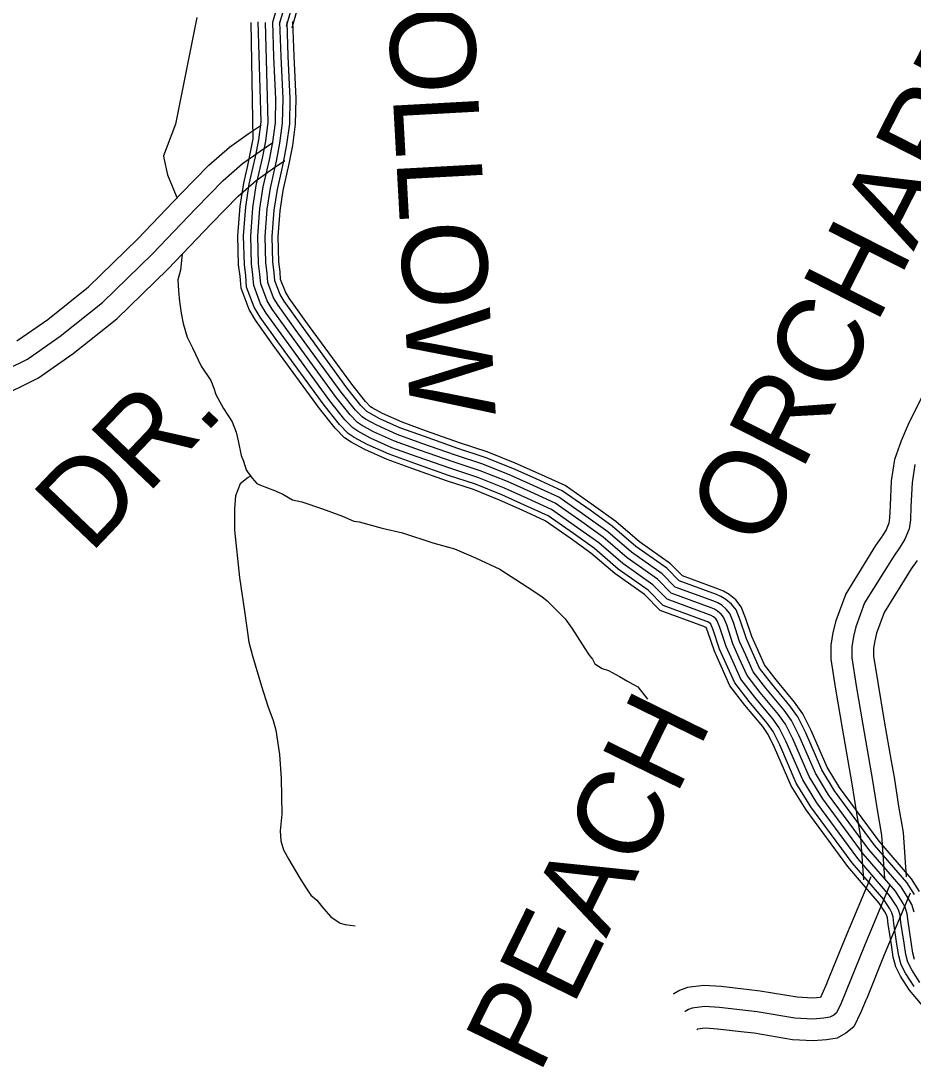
# Model space of a CAD drawing. Extents: x 1551132 to 1791609, y 378168 to 563823.
# Drawn here: x 1660313 to 1664184, y 421729 to 426270 of the extents above; entities that cross this region are included whole.
import ezdxf

# ---------------------------------------------------------------- set-up
doc = ezdxf.new("R2010")
doc.units = 0
for name, color, linetype in [('DESIGN - ROW - Right-of-Way and Easement Labels', 7, 'Continuous'), ('DESIGN - TRANSPORTATION - Text', 7, 'Continuous'), ('SURVEY - CONTOURS - Index with Text', 7, 'Continuous'), ('SURVEY - PROPERTY - Owners', 7, 'Continuous')]:
    doc.layers.add(name, color=color, linetype=linetype)

msp = doc.modelspace()

# ---------------------------------------------------------------- linework, layer by layer
at = {"layer": 'DESIGN - TRANSPORTATION - Text'}
for points in [[(1661076.308, 426284.833), (1660983.377, 425821.596), (1660931.436, 425683.818), (1660933.37, 425673.792), (1660948.894, 425601.565), (1660986.302, 425511.155), (1660990.91, 425500.588)], [(1661012.468, 425258.423), (1661006.184, 425188.488), (1660993.91, 425146.503), (1660997.593, 425098.402), (1661001.293, 425052.301), (1661008.968, 425002.166), (1661016.667, 424956.032), (1661034.284, 424897.814), (1661057.975, 424851.571), (1661095.449, 424771.177), (1661137.039, 424708.775), (1661150.831, 424676.633), (1661158.647, 424648.524), (1661192.246, 424588.189), (1661229.862, 424529.829), (1661247.578, 424485.636), (1661255.328, 424447.519), (1661268.903, 424383.317), (1661278.744, 424359.208), (1661290.494, 424321.065), (1661296.444, 424313.007), (1661316.26, 424284.823), (1661336.109, 424262.647), (1661352.059, 424254.514), (1661413.908, 424232.046), (1661449.798, 424215.763), (1661491.639, 424191.429), (1661531.58, 424183.128), (1661621.378, 424152.444), (1661709.159, 424119.769), (1661757.025, 424099.401), (1661780.999, 424095.218), (1661880.822, 424068.476), (1661968.686, 424047.817), (1662100.4, 424004.816), (1662194.214, 423978.107), (1662285.962, 423939.397), (1662391.635, 423890.563), (1662509.132, 423813.611), (1662572.847, 423771.093), (1662596.73, 423752.893), (1662674.211, 423674.216), (1662703.944, 423633.94), (1662759.367, 423545.404), (1662779.175, 423517.212), (1662793.058, 423499.086), (1662802.925, 423478.986), (1662834.791, 423458.727), (1662862.74, 423450.518), (1662910.564, 423424.134), (1662944.43, 423403.859), (1662968.346, 423391.675), (1662990.27, 423379.5), (1663031.903, 423325.773)], [(1661308.91, 424293.365), (1661298.802, 424288.148), (1661264.619, 424260.347), (1661244.287, 424208.404), (1661239.92, 424152.344), (1661239.312, 424060.2), (1661261.961, 423853.703), (1661283.002, 423707.316), (1661302.118, 423572.962), (1661317.735, 423514.752), (1661356.867, 423382.257), (1661384.3, 423295.93), (1661407.891, 423233.662), (1661419.615, 423191.511), (1661434.923, 423085.225), (1661442.24, 422981.005), (1661445.231, 422826.734), (1661438.756, 422754.658), (1661440.465, 422710.573), (1661452.214, 422672.43), (1661475.939, 422630.196), (1661523.413, 422549.727), (1661551.12, 422505.459), (1661570.92, 422475.267), (1661596.777, 422453.05), (1661626.535, 422416.782), (1661658.301, 422380.498), (1661698.125, 422354.172), (1661720.083, 422348.005), (1661764.04, 422341.689)]]:
    msp.add_lwpolyline(points, dxfattribs=at)
at = {"layer": 'SURVEY - CONTOURS - Index with Text'}
for points in [[(1661406.009, 426264.45), (1661458.199, 426448.738), (1661471.608, 426592.8), (1661486.941, 426755.863)], [(1661435.833, 426255.999), (1661488.799, 426443.029), (1661502.473, 426589.908), (1661517.807, 426752.963)], [(1661465.657, 426247.558), (1661519.406, 426437.321), (1661533.339, 426587.025), (1661548.664, 426750.054)], [(1661489.44, 426240.816), (1661543.806, 426432.771), (1661557.947, 426584.725), (1661573.272, 426747.746)], [(1661406.009, 426264.45), (1661458.199, 426448.738)], [(1664263.356, 421949.863), (1664168.192, 422063.491), (1664129.393, 422123.659), (1664108.193, 422164.435), (1664097.66, 422206.828), (1664089.369, 422258.929), (1664075.686, 422349.207), (1664072.636, 422376.882), (1664068.828, 422389.249), (1664061.57, 422402.666), (1664036.937, 422441.101), (1663899.932, 422600.246), (1663719.561, 422845.494), (1663655.171, 422950.339), (1663582.706, 423116.877), (1663555.024, 423173.32), (1663531.349, 423207.029), (1663453.276, 423300.273), (1663388.478, 423384.325), (1663350.729, 423468.636), (1663321.471, 423534.379), (1663293.572, 423618.165), (1663286.105, 423636.707), (1663285.355, 423637.332), (1663282.38, 423639.082), (1663275.314, 423642.165), (1663085.927, 423711.367), (1663018.053, 423780.352), (1662889.69, 423871.371), (1662786.225, 423960.373), (1662696.211, 424024.692), (1662587.705, 424100.835), (1662487.574, 424146.311), (1662389.751, 424190.304), (1662276.271, 424235.605), (1662160.282, 424273.981), (1662013.519, 424325.574), (1661902.188, 424365.942), (1661804.799, 424409.068), (1661746.192, 424441.244), (1661717.801, 424460.503), (1661676.652, 424502.329), (1661609.312, 424587.914), (1661408.175, 424863.313), (1661330.652, 424971.199), (1661303.069, 425017.159), (1661268.187, 425109.419), (1661263.962, 425162.771), (1661258.012, 425211.13), (1661254.629, 425337.809), (1661264.053, 425465.737), (1661279.72, 425566.173), (1661297.178, 425642.967), (1661306.894, 425685.593), (1661320.686, 425757.72), (1661312.844, 426263.658)], [(1664188.133, 422078.183), (1664150.792, 422136.084), (1664131.476, 422173.235), (1664121.91, 422211.753), (1664113.793, 422262.729), (1664100.194, 422352.415), (1664096.952, 422381.908), (1664091.736, 422398.858), (1664082.878, 422415.233), (1664056.803, 422455.901), (1663919.281, 422615.655), (1663740.086, 422859.312), (1663677.146, 422961.798), (1663605.147, 423127.252), (1663576.365, 423185.945), (1663550.974, 423222.096), (1663472.542, 423315.765), (1663409.844, 423397.1), (1663373.295, 423478.711), (1663344.537, 423543.329), (1663316.779, 423626.698), (1663306.988, 423650.999), (1663305.938, 423652.349), (1663299.63, 423657.607), (1663293.63, 423661.141), (1663284.497, 423665.116), (1663099.635, 423732.667), (1663034.136, 423799.244), (1662904.931, 423890.863), (1662801.5, 423979.84), (1662710.494, 424044.867), (1662600.021, 424122.386), (1662497.749, 424168.837), (1662399.41, 424213.063), (1662284.737, 424258.839), (1662168.265, 424297.373), (1662021.827, 424348.85), (1661911.421, 424388.884), (1661815.773, 424431.243), (1661759.108, 424462.353), (1661733.7, 424479.586), (1661695.226, 424518.687), (1661629.011, 424602.848), (1661428.191, 424877.813), (1661351.318, 424984.799), (1661325.402, 425027.976), (1661292.553, 425114.869), (1661288.561, 425165.262), (1661282.686, 425212.972), (1661279.37, 425337.225), (1661288.628, 425462.92), (1661304.011, 425561.523), (1661321.277, 425637.475), (1661331.085, 425680.518), (1661345.093, 425753.753), (1661355.718, 425832.805), (1661342.377, 426265.55)], [(1664213.133, 422096.608), (1664177.633, 422151.668), (1664160.676, 422184.277), (1664152.309, 422217.945), (1664144.426, 422267.488), (1664130.943, 422356.432), (1664127.443, 422388.224), (1664120.46, 422410.917), (1664109.594, 422430.992), (1664081.728, 422474.477), (1663943.548, 422634.981), (1663765.819, 422876.637), (1663704.695, 422976.165), (1663633.288, 423140.269), (1663603.122, 423201.77), (1663575.59, 423240.988), (1663496.717, 423335.182), (1663436.635, 423413.126), (1663401.602, 423491.353), (1663373.478, 423554.555), (1663345.895, 423637.398), (1663334.121, 423666.616), (1663328.346, 423674.024), (1663317.529, 423683.041), (1663307.738, 423688.808), (1663296.022, 423693.917), (1663116.834, 423759.393), (1663054.302, 423822.945), (1662924.047, 423915.314), (1662820.658, 424004.258), (1662728.402, 424070.168), (1662615.471, 424149.42), (1662510.515, 424197.088), (1662411.518, 424241.614), (1662295.362, 424287.973), (1662178.273, 424326.716), (1662032.252, 424378.051), (1661922.987, 424417.668), (1661829.531, 424459.053), (1661775.299, 424488.82), (1661753.65, 424503.512), (1661718.526, 424539.213), (1661653.711, 424621.582), (1661453.29, 424896.005), (1661377.234, 425001.85), (1661353.418, 425041.543), (1661323.102, 425121.711), (1661319.41, 425168.379), (1661313.636, 425215.28), (1661310.394, 425336.5), (1661319.452, 425459.387), (1661334.477, 425555.698), (1661351.501, 425630.6), (1661361.435, 425674.159), (1661375.701, 425748.769), (1661386.684, 425830.43), (1661375.026, 426263.433)], [(1664189.875, 422195.319), (1664182.717, 422224.128), (1664175.059, 422272.246), (1664161.684, 422360.457), (1664157.934, 422394.533), (1664149.184, 422422.967), (1664136.31, 422446.759), (1664106.644, 422493.044), (1663967.814, 422654.306), (1663791.56, 422893.962), (1663732.253, 422990.532), (1663661.429, 423153.286), (1663629.889, 423217.604), (1663600.198, 423259.88), (1663520.883, 423354.608), (1663463.426, 423429.143), (1663429.91, 423503.987), (1663402.411, 423565.78), (1663375.003, 423648.099), (1663361.245, 423682.241), (1663350.754, 423695.708), (1663335.437, 423708.475), (1663321.846, 423716.475), (1663307.546, 423722.709), (1663134.034, 423786.111), (1663074.477, 423846.645), (1662943.163, 423939.764), (1662839.816, 424028.667), (1662746.318, 424095.468), (1662630.912, 424176.454), (1662523.282, 424225.338), (1662423.626, 424270.156), (1662305.987, 424317.116), (1662188.281, 424356.058), (1662042.676, 424407.243), (1661934.562, 424446.444), (1661843.289, 424486.862), (1661791.499, 424515.296), (1661773.591, 424527.446), (1661741.825, 424559.73), (1661678.418, 424640.316), (1661478.398, 424914.189), (1661403.158, 425018.9), (1661381.425, 425055.11), (1661353.66, 425128.553), (1661350.26, 425171.496), (1661344.585, 425217.597), (1661341.427, 425335.775), (1661350.276, 425455.853), (1661364.943, 425549.864), (1661381.726, 425623.716), (1661391.776, 425667.801), (1661406.309, 425743.786), (1661417.642, 425828.063), (1661419.658, 425933.924), (1661419.642, 425931.924), (1661410.942, 426114.221), (1661406.009, 426264.45)], [(1664189.875, 422195.319), (1664182.717, 422224.128), (1664175.059, 422272.246), (1664161.684, 422360.457), (1664157.934, 422394.533), (1664149.184, 422422.967), (1664136.31, 422446.759), (1664106.644, 422493.044), (1663967.814, 422654.306), (1663791.56, 422893.962), (1663732.253, 422990.532), (1663661.429, 423153.286), (1663629.889, 423217.604), (1663600.198, 423259.88), (1663520.883, 423354.608), (1663463.426, 423429.143), (1663429.91, 423503.987), (1663402.411, 423565.78), (1663375.003, 423648.099), (1663361.245, 423682.241), (1663350.754, 423695.708), (1663335.437, 423708.475), (1663321.846, 423716.475), (1663307.546, 423722.709), (1663134.034, 423786.111), (1663074.477, 423846.645), (1662943.163, 423939.764), (1662839.816, 424028.667), (1662746.318, 424095.468), (1662630.912, 424176.454), (1662523.282, 424225.338), (1662423.626, 424270.156), (1662305.987, 424317.116), (1662188.281, 424356.058), (1662042.676, 424407.243), (1661934.562, 424446.444), (1661843.289, 424486.862), (1661791.499, 424515.296), (1661773.591, 424527.446), (1661741.825, 424559.73), (1661678.418, 424640.316), (1661478.398, 424914.189), (1661403.158, 425018.9), (1661381.425, 425055.11), (1661353.66, 425128.553), (1661350.26, 425171.496), (1661344.585, 425217.597), (1661341.427, 425335.775), (1661350.276, 425455.853), (1661364.943, 425549.864), (1661381.726, 425623.716), (1661391.776, 425667.801), (1661406.309, 425743.786), (1661417.642, 425828.063), (1661419.658, 425933.924), (1661419.642, 425931.924), (1661410.942, 426114.221), (1661406.009, 426264.45)], [(1664188.425, 422400.841), (1664177.909, 422435.017), (1664163.026, 422462.526), (1664131.56, 422511.611), (1663992.08, 422673.632), (1663817.301, 422911.288), (1663759.81, 423004.899), (1663689.57, 423166.303), (1663656.655, 423233.438), (1663624.805, 423278.772), (1663545.049, 423374.033), (1663490.217, 423445.16), (1663458.218, 423516.62), (1663431.343, 423577.005), (1663404.111, 423658.799), (1663388.369, 423697.867), (1663373.161, 423717.392), (1663353.345, 423733.909), (1663335.954, 423744.143), (1663319.071, 423751.501), (1663151.233, 423812.828), (1663094.651, 423870.346), (1662962.28, 423964.215), (1662858.974, 424053.076), (1662764.234, 424120.769), (1662646.354, 424203.488), (1662536.048, 424253.589), (1662435.734, 424298.699), (1662316.612, 424346.258), (1662198.289, 424385.401), (1662053.101, 424436.435), (1661946.137, 424475.22), (1661857.047, 424514.671), (1661807.699, 424541.771), (1661793.532, 424551.38), (1661765.125, 424580.247), (1661703.126, 424659.049), (1661503.506, 424932.373), (1661429.083, 425035.951), (1661409.433, 425068.677), (1661384.217, 425135.395), (1661381.109, 425174.613), (1661375.534, 425219.914), (1661372.459, 425335.05), (1661381.101, 425452.32), (1661395.409, 425544.031), (1661411.95, 425616.833), (1661422.117, 425661.442), (1661436.916, 425738.803), (1661448.599, 425825.697), (1661450.641, 425932.691), (1661441.916, 426115.471), (1661436.991, 426265.466)], [(1664189.742, 422478.285), (1664156.484, 422530.186), (1664016.346, 422692.957), (1663843.033, 422928.613), (1663787.36, 423019.266), (1663717.711, 423179.32), (1663683.412, 423249.263), (1663649.421, 423297.665), (1663569.223, 423393.45), (1663517.008, 423461.186), (1663486.525, 423529.262), (1663460.284, 423588.231), (1663433.227, 423669.499), (1663415.502, 423713.484), (1663395.569, 423739.068), (1663371.245, 423759.343), (1663350.062, 423771.81), (1663330.596, 423780.302), (1663168.433, 423839.554), (1663114.818, 423894.047), (1662981.396, 423988.666), (1662878.132, 424077.493), (1662782.142, 424146.07), (1662661.803, 424230.522), (1662548.814, 424281.84), (1662447.842, 424327.249), (1662327.236, 424375.392), (1662208.297, 424414.743), (1662063.526, 424465.636), (1661957.703, 424504.004), (1661870.805, 424542.48), (1661823.89, 424568.239), (1661813.482, 424575.306), (1661788.424, 424600.773), (1661727.826, 424677.783), (1661528.605, 424950.565), (1661454.999, 425053.001), (1661437.449, 425082.244), (1661414.766, 425142.237), (1661411.958, 425177.729), (1661406.483, 425222.222), (1661403.483, 425334.325), (1661411.925, 425448.787), (1661425.875, 425538.206), (1661442.174, 425609.958), (1661452.466, 425655.084), (1661467.524, 425733.819), (1661479.565, 425823.321), (1661481.657, 425933.133), (1661472.891, 426116.713), (1661467.974, 426266.483)], [(1664211.908, 422491.36), (1664177.15, 422545.587), (1664036.479, 422708.991), (1663864.391, 422942.989), (1663810.226, 423031.183), (1663741.061, 423190.12), (1663705.62, 423262.397), (1663669.838, 423313.34), (1663589.273, 423409.568), (1663539.232, 423474.478), (1663510.008, 423539.746), (1663484.284, 423597.547), (1663457.368, 423678.375), (1663438.002, 423726.442), (1663414.152, 423757.052), (1663386.103, 423780.444), (1663361.762, 423794.769), (1663340.154, 423804.186), (1663182.699, 423861.721), (1663131.551, 423913.706), (1662997.254, 424008.941), (1662894.023, 424097.744), (1662797.009, 424167.062), (1662674.611, 424252.948), (1662559.406, 424305.274), (1662457.892, 424350.925), (1662336.044, 424399.568), (1662216.606, 424439.086), (1662072.167, 424489.853), (1661967.311, 424527.879), (1661882.222, 424565.555), (1661837.331, 424590.206), (1661830.023, 424595.156), (1661807.757, 424617.79), (1661748.325, 424693.325), (1661549.43, 424965.649), (1661476.498, 425067.152), (1661460.69, 425093.502), (1661440.116, 425147.912), (1661437.549, 425180.321), (1661432.158, 425224.139), (1661429.225, 425333.717), (1661437.491, 425445.853), (1661451.141, 425533.364), (1661467.249, 425604.249), (1661477.64, 425649.809), (1661492.915, 425729.694), (1661505.248, 425821.363), (1661507.381, 425933.499), (1661498.59, 426117.754), (1661493.674, 426267.325)]]:
    msp.add_lwpolyline(points, dxfattribs=at)
at = {"layer": 'SURVEY - PROPERTY - Owners'}
for points in [[(1660295.743, 424880.838), (1660430.006, 424974.674), (1660606.76, 425115.444), (1660819.13, 425322.45), (1661007.035, 425518.997), (1661128.298, 425643.517), (1661218.863, 425722.744), (1661299.669, 425779.72), (1661355.185, 425817.255)], [(1660167.645, 424717.125), (1660341.941, 424802.461), (1660484.296, 424901.947), (1660666.817, 425047.317), (1660883.587, 425258.606), (1661072.308, 425456.012), (1661190.747, 425577.632), (1661275.012, 425651.342), (1661351.21, 425705.068), (1661405.992, 425742.111)], [(1660207.419, 424631.615), (1660389.965, 424720.984), (1660540.728, 424826.345), (1660729.249, 424976.499), (1660950.594, 425192.238), (1661140.156, 425390.535), (1661255.662, 425509.138), (1661333.377, 425577.123), (1661404.792, 425627.475), (1661458.807, 425664.001)], [(1664218.35, 424632.742), (1664162.327, 424518.489), (1664153.369, 424497.771), (1664131.786, 424447.82), (1664102.87, 424366.31), (1664088.82, 424273.64), (1664083.862, 424166.613), (1664081.637, 424113.028), (1664078.337, 424090.386), (1664066.295, 424061.627), (1664050.912, 424035.859), (1664049.446, 424033.743), (1664021.03, 423992.658), (1663891.699, 423783.753), (1663847.992, 423666.558), (1663835.367, 423615.115), (1663827.559, 423560.622), (1663827.367, 423535.038), (1663827.117, 423499.028), (1663847.484, 423368.817), (1663876.416, 423199.596), (1663906.765, 423025.366), (1663918.532, 422957.839), (1663937.631, 422831.528), (1663956.206, 422724.9), (1663968.714, 422541.945)], [(1664191.251, 424344.142), (1664179.21, 424264.724), (1664174.485, 424162.629), (1664172.068, 424104.578), (1664166.435, 424065.943), (1664147.477, 424020.659), (1664127.244, 423986.766), (1664096.936, 423942.948), (1663973.547, 423743.635), (1663934.823, 423639.807), (1663924.523, 423597.831), (1663918.215, 423553.822), (1663917.874, 423505.762), (1663936.998, 423383.467), (1663965.797, 423215.029), (1664008.063, 422972.406), (1664027.162, 422846.095), (1664046.379, 422735.808), (1664059.211, 422548.137)], [(1664201.601, 423928.515), (1664175.843, 423891.272), (1664058.629, 423701.934), (1664025.088, 423611.998), (1664017.205, 423579.864), (1664012.455, 423546.755), (1664012.363, 423533.713), (1664012.213, 423512.762), (1664030.054, 423398.701), (1664058.712, 423231.071), (1664089.019, 423057.117), (1664101.136, 422987.548), (1664120.235, 422861.237), (1664140.11, 422747.15), (1664153.284, 422554.57)], [(1663999.771, 422555.095), (1663887.065, 422286.288), (1663809.684, 422094.533), (1663808.909, 422092.666), (1663788.459, 422043.423), (1663782.243, 422030.59), (1663748.01, 422027.99), (1663680.978, 422031.956), (1663519.807, 422058.807), (1663473.092, 422064.299), (1663351.144, 422078.649), (1663275.938, 422082.999), (1663204.531, 422073.966), (1663170.174, 422062.124), (1663145.866, 422047.323), (1663143.324, 422045.623)], [(1664083.419, 422520.019), (1663970.955, 422251.779), (1663893.615, 422060.132), (1663871.232, 422006.231), (1663850.941, 421964.338), (1663839.258, 421955.046), (1663821.9, 421945.121), (1663796.784, 421940.721), (1663748.768, 421937.079), (1663670.82, 421941.687), (1663507.049, 421968.971), (1663343.22, 421988.247), (1663279.038, 421991.955), (1663225.222, 421985.147), (1663208.973, 421979.546), (1663194.706, 421970.863), (1663193.798, 421970.255)], [(1664170.375, 422483.56), (1664058.153, 422215.903), (1663980.863, 422024.373), (1663979.73, 422021.656), (1663957.272, 421967.563), (1663926.439, 421903.903), (1663892.315, 421876.761), (1663854.399, 421855.085), (1663808.509, 421847.043), (1663749.552, 421842.577), (1663660.262, 421847.852), (1663493.783, 421875.586), (1663451.475, 421880.561), (1663334.986, 421894.269), (1663282.263, 421897.319), (1663248.138, 421893.003), (1663245.472, 421891.378)]]:
    msp.add_lwpolyline(points, dxfattribs=at)

# ---------------------------------------------------------------- texts
at = {"layer": 'DESIGN - ROW - Right-of-Way and Easement Labels'}
for s, height, rotation, p in [('HOLLOW', 370.0096, 273.146406, (1661886.015, 426684.069)), ('ORCHARD', 370.0061, 63.055814, (1663525.291, 423968.832)), ('DR.', 370.0011, 46.287856, (1660613.268, 423953.014)), ('PEACH', 370.0063, 63.879067, (1662561.721, 421692.58))]:
    msp.add_text(s, height=height, rotation=rotation, dxfattribs=at).set_placement(p)

doc.saveas('drawing.dxf')
